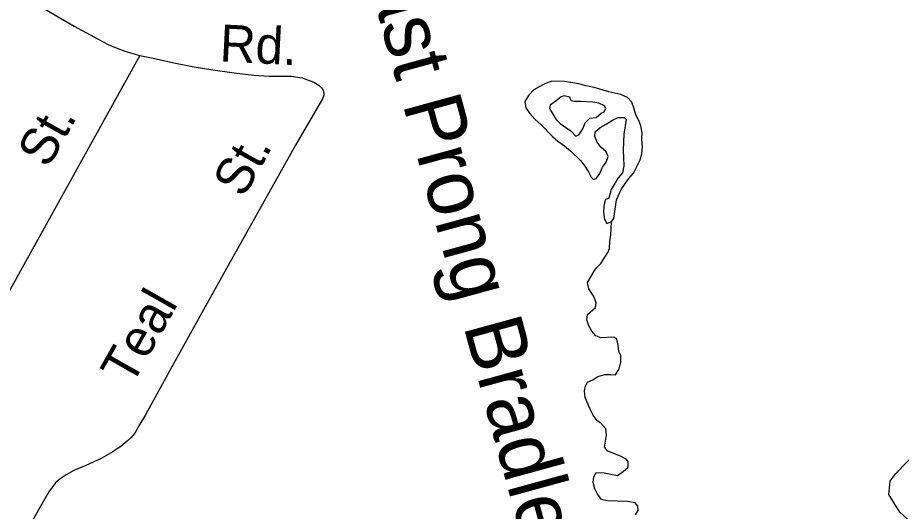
# Model space of a CAD drawing. Extents: x 2290055 to 2389491, y 66597 to 237875.
# Drawn here: x 2346856 to 2349125, y 175345 to 176612 of the extents above; entities that cross this region are included whole.
import ezdxf

# ---------------------------------------------------------------- set-up
doc = ezdxf.new("R2010")
doc.units = 0
for name, color, linetype in [('Exist Hydrographic Creek Single Shore', 7, 'Continuous'), ('Exist Hydrographic Creek Single Shore Label', 7, 'Continuous'), ('Exist Hydrographic Pond Under 1500 Sq Ft', 7, 'Continuous'), ('Exist Road Non-System Type 51', 7, 'Continuous'), ('Exist Road Non-System Type 51 Label', 7, 'Continuous')]:
    doc.layers.add(name, color=color, linetype=linetype)

msp = doc.modelspace()

# ---------------------------------------------------------------- linework, layer by layer
at = {"layer": 'Exist Hydrographic Creek Single Shore'}
msp.add_lwpolyline([(2348443, 175336.5), (2348450, 175347.3), (2348449, 175358.2), (2348442.2, 175366.8), (2348422.5, 175370.3), (2348369.5, 175372.2), (2348355.2, 175375.8), (2348345.5, 175389.4), (2348338.5, 175403.2), (2348334, 175419.2), (2348335.7, 175434.2), (2348342, 175444.6), (2348362, 175444.2), (2348396.5, 175437.2), (2348411.5, 175447.6), (2348423.7, 175458.3), (2348424, 175473.5), (2348418.5, 175479.3), (2348404.5, 175486.9), (2348372, 175499.8), (2348363.5, 175510.3), (2348368.5, 175541.2), (2348366.2, 175556.7), (2348354, 175571.3), (2348344.2, 175577.7), (2348334, 175592.3), (2348326.5, 175607.4), (2348313.2, 175637.5), (2348311.7, 175654.2), (2348314.5, 175666.5), (2348319.2, 175676.7), (2348333.5, 175683.1), (2348345.7, 175691.3), (2348363.7, 175696.5), (2348380.5, 175696.5), (2348391, 175695.5), (2348401, 175710.8), (2348405.5, 175728.3), (2348404.7, 175745.4), (2348399.7, 175755.4), (2348398.5, 175772), (2348395.2, 175787.3), (2348387, 175792.2), (2348353.5, 175790.3), (2348341, 175795.9), (2348331, 175807.3), (2348323, 175821.3), (2348317.5, 175836.8), (2348319.7, 175850.6), (2348340, 175868.7), (2348341.5, 175880.2), (2348335.7, 175896.7), (2348330.2, 175904.3), (2348323.2, 175916.5), (2348319.7, 175932.3), (2348336.2, 175961.7), (2348342.5, 175970.5), (2348353.7, 175981.4), (2348371.5, 176009.6), (2348375.7, 176020.2), (2348376.5, 176038), (2348379.2, 176055.2), (2348380.5, 176070.3), (2348380.9, 176089.4)], dxfattribs=at)
at = {"layer": 'Exist Hydrographic Pond Under 1500 Sq Ft'}
for points in [[(2348380.9, 176089.4), (2348387.5, 176096.7), (2348394, 176144.7), (2348406.7, 176172.9), (2348426, 176199.7), (2348437.2, 176213.1), (2348446.5, 176230), (2348454.5, 176247.8), (2348459.2, 176263.1), (2348460.5, 176281.4), (2348459.2, 176300), (2348459.5, 176316.8), (2348456.5, 176334.6), (2348451, 176348.7), (2348443.5, 176363.1), (2348438.5, 176381.1), (2348433, 176395.3), (2348422, 176407.7), (2348405, 176415.1), (2348374.5, 176421.9), (2348336.5, 176433.3), (2348315.5, 176437.4), (2348297.2, 176442.5), (2348260.2, 176448.2), (2348227.7, 176449.3), (2348211.5, 176443), (2348195, 176434.9), (2348181.5, 176426.7), (2348167.7, 176412.4), (2348158.5, 176397.1), (2348161.5, 176381.1), (2348171.2, 176366.2), (2348184, 176351.6), (2348200.2, 176337.4), (2348229.5, 176307.6), (2348243.5, 176295.2), (2348260.7, 176283), (2348276, 176270.2), (2348302, 176244.7), (2348312.7, 176230.9), (2348322.2, 176216.5), (2348328.5, 176202.8), (2348334.5, 176197.2), (2348341.5, 176199.4), (2348351, 176212), (2348358.2, 176228.5), (2348367, 176241.1), (2348372.5, 176255.6), (2348367.7, 176268), (2348353.5, 176279.9), (2348344, 176292.5), (2348338.5, 176307.2), (2348339.2, 176319.3), (2348352, 176330.7), (2348367.5, 176339.3), (2348383.5, 176349.3), (2348398, 176356.2), (2348413.7, 176356), (2348419, 176350.6), (2348412.7, 176313.4), (2348411.2, 176272.9), (2348413, 176231.9), (2348409, 176213.7), (2348398.2, 176201.1), (2348380.5, 176171.6), (2348374.2, 176149), (2348364.5, 176144.7), (2348361.2, 176127.3), (2348360.2, 176111.8), (2348363, 176093.9), (2348369, 176084.4), (2348380.9, 176089.4)], [(2348289.7, 176308.2), (2348297, 176311.5), (2348307.5, 176327.1), (2348313.2, 176342.7), (2348325.2, 176354.6), (2348342, 176355.8), (2348354.5, 176367.4), (2348362.2, 176370.5), (2348366.2, 176379.7), (2348363.5, 176385.9), (2348348.5, 176392.8), (2348333.5, 176395.5), (2348301.5, 176397.2), (2348285.7, 176396.8), (2348277.7, 176399), (2348274, 176407.8), (2348259.5, 176411.6), (2348252, 176409.4), (2348238.2, 176397.8), (2348223.5, 176387.5), (2348221.7, 176378.9), (2348238.5, 176351.7), (2348249.5, 176340.5), (2348277.7, 176320.8), (2348289.7, 176308.2)]]:
    msp.add_lwpolyline(points, dxfattribs=at)
at = {"layer": 'Exist Road Non-System Type 51'}
for points in [[(2346767.4, 176729.2), (2346939.5, 176626), (2347001, 176590.4), (2347062.4, 176556.7), (2347088.8, 176543.7), (2347109.2, 176534.6), (2347133.5, 176525.7), (2347170, 176515)], [(2347170, 176515), (2346832.1, 175907.3), (2346529.8, 175353.1)], [(2347170, 176515), (2347204.4, 176508.5), (2347256.8, 176496.5), (2347309.3, 176486.4), (2347357.6, 176478.5), (2347412, 176470.5), (2347462.2, 176464.6), (2347502.3, 176462.2), (2347558.4, 176462.5), (2347586.5, 176457.4), (2347616.8, 176446.8), (2347629.3, 176439), (2347635.4, 176433.4), (2347639.6, 176427.6), (2347642.2, 176419.5), (2347642.4, 176413.6), (2347638.5, 176403.6), (2347569.4, 176284.7), (2347380.6, 175947.1), (2347251.9, 175715.8), (2347184.5, 175593.4), (2347167.6, 175564.5), (2347156.6, 175546), (2347146.9, 175533.8), (2347137.3, 175525.5), (2347121.8, 175512.8), (2347100.4, 175497.8), (2347070.8, 175480.9), (2347031.5, 175463.2), (2347000.2, 175449.9), (2346980.6, 175439.2), (2346964.9, 175428.4), (2346953.5, 175418.1), (2346936.4, 175395.5), (2346814.8, 175182.6)], [(2349412.7, 175127.9), (2349382, 175155.3), (2349310.3, 175210.1), (2349219.7, 175274.3), (2349168.7, 175300.7), (2349121.5, 175343.4), (2349093.2, 175388.8), (2349097, 175422.8), (2349110.2, 175441.6), (2349142.3, 175473.7), (2349176.3, 175509.6), (2349198.9, 175545.5), (2349223.5, 175575.7), (2349246.1, 175611.6), (2349249.9, 175621.1)]]:
    msp.add_lwpolyline(points, dxfattribs=at)

# ---------------------------------------------------------------- texts
at = {"layer": 'Exist Hydrographic Creek Single Shore Label'}
msp.add_text('East Prong Bradley Creek', height=150, rotation=285.3195, dxfattribs=at).set_placement((2347723.3, 176832.9))
at = {"layer": 'Exist Road Non-System Type 51 Label'}
for s, rotation, p in [('Rd.', 357.0997, (2347373.5, 176500.2)), ('St.', 60.6393, (2346933.9, 176223)), ('St.', 60.7875, (2347436, 176147)), ('Teal', 60.5474, (2347147.9, 175663.7))]:
    msp.add_text(s, height=95, rotation=rotation, dxfattribs=at).set_placement(p)

doc.saveas('drawing.dxf')
